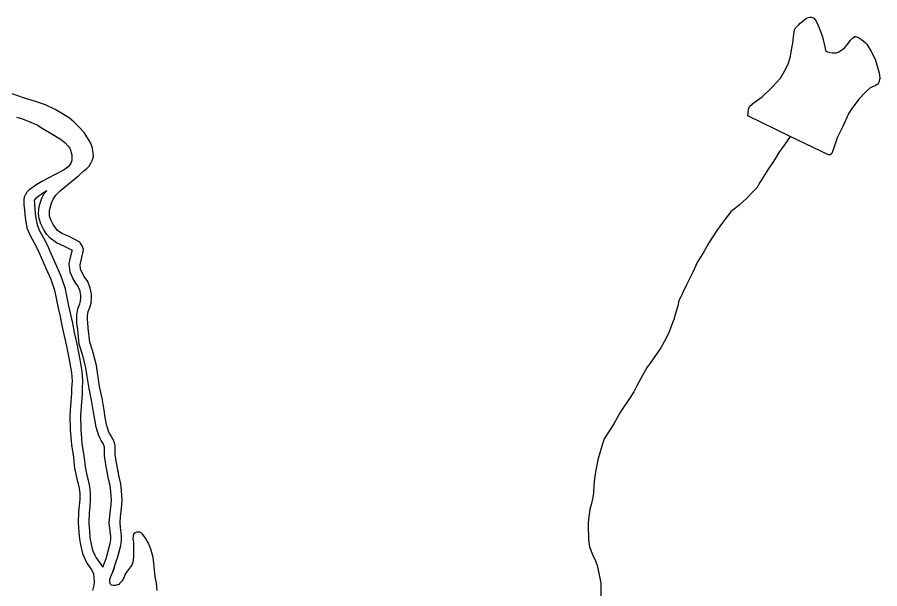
# Model space of a CAD drawing. Extents: x 2220236 to 2384410, y 720751 to 894131.
# Drawn here: x 2280636 to 2283517, y 822687 to 824596 of the extents above; entities that cross this region are included whole.
import ezdxf

# ---------------------------------------------------------------- set-up
doc = ezdxf.new("R2010")
doc.units = 0
doc.layers.add('Default', color=7, linetype='Continuous')

msp = doc.modelspace()

# ---------------------------------------------------------------- linework, layer by layer
at = {"layer": 'Default'}
for points in [[(2283217.9, 824198.2), (2283076.9, 824266.7), (2283078.6, 824286.4), (2283079.7, 824291.9), (2283080.8, 824294.5), (2283082.5, 824298.4), (2283085.5, 824301.6), (2283090.8, 824304.8), (2283093.8, 824307.4), (2283124.2, 824330.4), (2283151.3, 824356), (2283160.6, 824365), (2283170.7, 824375.3), (2283185.5, 824393), (2283199.4, 824415.7), (2283211, 824439.4), (2283218.8, 824465.5), (2283222.5, 824487.4), (2283226.6, 824509.6), (2283230.2, 824539.7), (2283232.4, 824553.8), (2283236.2, 824560.2), (2283245.9, 824569.9), (2283251.9, 824576.3), (2283260.6, 824583.4), (2283267.9, 824589.8), (2283272.3, 824593), (2283278.2, 824595.5), (2283283.8, 824596), (2283289.7, 824595.9), (2283296.9, 824593.4), (2283302, 824587.4), (2283305.2, 824582.4), (2283310.2, 824570.9), (2283314.9, 824560.3), (2283326.4, 824530.5), (2283333.9, 824497.5), (2283336.6, 824485), (2283342.4, 824481), (2283348.6, 824479.2), (2283358.8, 824477.4), (2283364.7, 824477.2), (2283368.6, 824477.1), (2283372.5, 824477.1), (2283378.5, 824479.2), (2283392.5, 824488.8), (2283400.8, 824495.2), (2283406.5, 824501.6), (2283412.6, 824509.7), (2283418.3, 824517.8), (2283424.3, 824523.6), (2283426.4, 824525.8), (2283434.3, 824531.5), (2283436, 824531.5), (2283446.4, 824528), (2283456.4, 824521.9), (2283468.4, 824511.8), (2283474.5, 824506.1), (2283488.4, 824481.9), (2283502.6, 824456.3), (2283515.5, 824410.1), (2283517.4, 824392.1), (2283515.5, 824382.3), (2283511.8, 824374.1), (2283503.8, 824368.4), (2283485.6, 824359.9), (2283469.9, 824346.1), (2283448, 824322), (2283422.4, 824287.4), (2283414.6, 824275.1), (2283393, 824229), (2283375.5, 824193.3), (2283361.5, 824152.6), (2283355.7, 824140.2), (2283351.4, 824136.4), (2283345.8, 824136.5), (2283217.9, 824198.2)], [(2280963, 823156), (2280962.5, 823164.8), (2280960.4, 823174.1), (2280954.8, 823187.3), (2280947.5, 823200.6), (2280944.4, 823205.6), (2280940.6, 823213.8), (2280934.1, 823235.3), (2280930, 823259), (2280925.6, 823283), (2280919.2, 823323.2), (2280910.9, 823362.7), (2280904.5, 823401.5), (2280900.2, 823432.8), (2280888, 823479), (2280877.9, 823511), (2280873.2, 823557), (2280871, 823576.7), (2280870.9, 823586.6), (2280870.8, 823599), (2280872.8, 823612.8), (2280878.6, 823626.8), (2280882.5, 823640.4), (2280884.2, 823658.5), (2280884.2, 823672.6), (2280882, 823680.8), (2280879.9, 823690.7), (2280871.9, 823712.8), (2280859.5, 823730.5), (2280853.8, 823740.4), (2280847.5, 823754.3), (2280845.5, 823770.1), (2280847.7, 823778.9), (2280854.8, 823808.3), (2280857.1, 823820.7), (2280852.7, 823832.9), (2280844.8, 823844.6), (2280830.8, 823852.4), (2280806.5, 823864.4), (2280784.4, 823873.7), (2280770.5, 823883.8), (2280764.1, 823891.5), (2280756.1, 823903.8), (2280747.9, 823919.7), (2280743.9, 823931.3), (2280743.1, 823941.2), (2280743.6, 823949.3), (2280745.5, 823959.8), (2280750.4, 823975.4), (2280756.2, 823988.4), (2280765, 824002), (2280773.1, 824010.1), (2280779.1, 824015.8), (2280824.5, 824054.3), (2280834.5, 824062.3), (2280840.8, 824066.1), (2280858.6, 824083.1), (2280868.6, 824091.1), (2280875.6, 824099.1), (2280882, 824108.8), (2280886.9, 824119.2), (2280890, 824130.6), (2280889.9, 824140.5), (2280887.7, 824158.6), (2280884.3, 824168.5), (2280879.6, 824178.4), (2280859.2, 824211), (2280841.3, 824230), (2280824.9, 824246.1), (2280810.7, 824258.6), (2280786.4, 824273.8), (2280762.4, 824288.4), (2280730.3, 824303.9), (2280696.4, 824315), (2280656.3, 824326.7), (2280618.2, 824340.6)], [(2280633.3, 824262.2), (2280652.9, 824256.9), (2280682.8, 824244.8), (2280703.3, 824235.5), (2280719.2, 824225.4), (2280745.4, 824210.1), (2280769.4, 824195.5), (2280783.3, 824186.3), (2280795.5, 824176.2), (2280804.2, 824166.9), (2280808.7, 824161.8), (2280811.6, 824158.5), (2280814.1, 824151.9), (2280818, 824136.4), (2280818.2, 824128.9), (2280818.3, 824120), (2280816.6, 824114.1), (2280814.2, 824108.6), (2280811.1, 824102.8), (2280806.4, 824096.3), (2280792.4, 824086.1), (2280762.5, 824070.3), (2280739.3, 824058.3), (2280717.4, 824047.3), (2280700.8, 824037.1), (2280674.8, 824018)], [(2283217.9, 824198.2), (2283195.5, 824165.9), (2283182, 824147.1), (2283162.3, 824114.7), (2283144.4, 824088.9), (2283116.9, 824044.5), (2283106.7, 824026.7), (2283095, 824014.4), (2283073.2, 823991.9), (2283047.8, 823967.9), (2283019.8, 823945.5), (2283003.9, 823925.5), (2282988.1, 823903.5), (2282972.6, 823883.5), (2282946.8, 823843), (2282929.1, 823812.9), (2282907.4, 823776.6), (2282893.6, 823746.4), (2282872.1, 823702.6), (2282858.4, 823674.3), (2282854.6, 823666.2), (2282852.5, 823662), (2282846.4, 823650), (2282842.7, 823632), (2282835, 823605.9), (2282829.3, 823586.3), (2282823.1, 823570.1), (2282813.4, 823545.7), (2282803.7, 823523.6), (2282785.7, 823491.2), (2282770.1, 823469.5), (2282750.2, 823441), (2282740.7, 823427.5), (2282724.7, 823398.9), (2282707.3, 823366.5), (2282695.4, 823344.8), (2282681.8, 823322.7), (2282651.7, 823278.4), (2282628.6, 823237.9), (2282597, 823187.7), (2282590.8, 823171.5), (2282575.2, 823117.7), (2282567.9, 823077.5), (2282564.1, 823055.6), (2282562, 823031.7), (2282560.5, 823007.1), (2282558.5, 822991.7), (2282553.1, 822967.2), (2282548.9, 822953.2), (2282545.1, 822927.1), (2282543.7, 822906.8), (2282543.5, 822885.5), (2282543.8, 822864.8), (2282544.1, 822849.4), (2282548.2, 822827), (2282558.2, 822801.5), (2282567.3, 822780.7), (2282572.9, 822765.1), (2282578.9, 822739.4), (2282585.4, 822705.8), (2282585.5, 822661.5)], [(2280674.8, 824018), (2280668.2, 824011.6), (2280661.7, 824001.9), (2280659.3, 823995.4), (2280657.5, 823987.2), (2280657.8, 823970.8), (2280659.7, 823951.1), (2280661.8, 823927.1), (2280668.3, 823892.5), (2280678.6, 823867.1), (2280692.5, 823842.8), (2280704.8, 823818.9), (2280715.1, 823793.2), (2280731.4, 823757.7), (2280747.7, 823721.3), (2280760.1, 823684), (2280766.6, 823652), (2280772.6, 823624), (2280778.9, 823596), (2280785.2, 823566.4), (2280791.5, 823535.7), (2280799.9, 823497.8), (2280810.3, 823446.1), (2280816.7, 823408.3), (2280818.8, 823382), (2280817.2, 823354.2), (2280817.3, 823340), (2280813.8, 823298.5), (2280811.8, 823266.4), (2280812.4, 823218.1), (2280817, 823167.9), (2280823.3, 823126.1), (2280827.5, 823088.3), (2280829.6, 823080.7), (2280834.1, 823058.6), (2280838, 823042.1), (2280842.2, 823022.4), (2280844.4, 823004.3), (2280844.4, 822986.2), (2280842.6, 822964), (2280840.8, 822942.7), (2280839.1, 822906.7), (2280841.4, 822876.4), (2280843.6, 822854.1), (2280845.9, 822840.3), (2280848, 822828.7), (2280854.1, 822804.7), (2280862.5, 822784.8), (2280868.5, 822772.6), (2280884.7, 822749.3)], [(2280734.6, 824016.4), (2280720.5, 824007.8), (2280695.8, 823989.6)], [(2280927.2, 823154.1), (2280926.9, 823159.9), (2280926.2, 823163), (2280922.5, 823171.6), (2280916.6, 823182.3), (2280912.8, 823188.4), (2280906.9, 823201.2), (2280899.2, 823227.1), (2280894.7, 823252.7), (2280890.3, 823277), (2280884, 823316.6), (2280875.6, 823356.1), (2280869, 823396.2), (2280865, 823425.8), (2280853.6, 823469), (2280842.6, 823503.7), (2280837.6, 823553.2), (2280835.2, 823574.5), (2280835, 823586.2), (2280835, 823601.4), (2280837.9, 823622.4), (2280844.7, 823638.6), (2280847.1, 823647.1), (2280848.3, 823660.1), (2280848.3, 823668), (2280847.1, 823672.6), (2280845.4, 823680.8), (2280839.8, 823696.1), (2280829.2, 823711.2), (2280821.8, 823724.1), (2280812.6, 823744.5), (2280809.1, 823772.2), (2280812.8, 823787.4), (2280819.7, 823815.7), (2280820, 823817.3), (2280819.9, 823817.4), (2280814.1, 823820.7), (2280791.6, 823831.8), (2280766.6, 823842.3), (2280745.8, 823857.5), (2280735.1, 823870.2), (2280725, 823885.8), (2280714.9, 823905.6), (2280708.5, 823923.9), (2280707.2, 823940.8), (2280707.9, 823953.6), (2280710.6, 823968.3), (2280716.8, 823988.2), (2280724.6, 824005.6), (2280734.6, 824016.4)], [(2280699.3, 823992.5), (2280695.4, 823988.8), (2280693.4, 823985.8), (2280693.2, 823985.3), (2280692.8, 823983.7), (2280693.1, 823972.8), (2280694.8, 823954.3), (2280696.8, 823931.9), (2280702.3, 823902.5), (2280710.4, 823882.5), (2280723.5, 823859.7), (2280737, 823833.6), (2280747.6, 823807.1), (2280763.6, 823772.3), (2280780.7, 823734.1), (2280794.2, 823693.1), (2280801.2, 823659.3), (2280807.1, 823631.6), (2280813.4, 823603.5), (2280819.8, 823573.6), (2280826, 823543.1), (2280834.4, 823505.1), (2280845, 823452.6), (2280851.8, 823412.6), (2280854.1, 823382.4), (2280852.5, 823353.2), (2280852.5, 823338.6), (2280849, 823295.9), (2280847.1, 823265.5), (2280847.7, 823220), (2280852, 823172.1), (2280858.3, 823130.6), (2280862.2, 823095), (2280863.9, 823089), (2280868.5, 823066.2), (2280872.4, 823049.9), (2280877, 823028.2), (2280879.7, 823006.4), (2280879.6, 822984.8), (2280877.8, 822961.1), (2280876.1, 822940.4), (2280874.5, 822907.2), (2280876.6, 822879.5), (2280878.6, 822858.7), (2280880.7, 822846.3), (2280882.5, 822836.2), (2280887.6, 822815.9), (2280894.6, 822799.5), (2280899, 822790.5), (2280922.1, 822758.6)], [(2280922.1, 822758.6), (2280932.4, 822788.5), (2280935.7, 822799.9), (2280946.6, 822838.5), (2280948, 822850.9), (2280948, 822862.5), (2280945.5, 822887.7), (2280943.1, 822907.5), (2280945.2, 822930.9), (2280946.9, 822949.1), (2280949, 822969.4), (2280950.3, 822984.2), (2280948.3, 823010.5), (2280946.4, 823031.5), (2280940.8, 823053.5), (2280931.9, 823101.5), (2280927.4, 823132.6), (2280927.1, 823155.6)], [(2280959.4, 822756.6), (2280954.8, 822743.5), (2280966.6, 822777.7), (2280970.2, 822790.1), (2280981.9, 822831.5), (2280983.9, 822848.9), (2280983.9, 822864.3), (2280981.1, 822891.6), (2280979.2, 822908), (2280980.9, 822927.7), (2280982.6, 822945.7), (2280984.7, 822966), (2280986.3, 822984), (2280984, 823013.5), (2280981.9, 823037.5), (2280975.8, 823061.3), (2280967.2, 823107.3), (2280963.2, 823135.3), (2280963, 823156)], [(2281103.7, 822681.4), (2281101, 822707.1), (2281096.8, 822726.8), (2281092.5, 822772.8), (2281090.2, 822790.9), (2281086.9, 822803.1), (2281084.8, 822811.4), (2281082, 822819), (2281077.6, 822830.5), (2281073.9, 822838.8), (2281069.7, 822846.1), (2281063.7, 822856.1), (2281055.5, 822868.7), (2281049.7, 822873.8), (2281045.4, 822876.1), (2281035.3, 822876.3), (2281029.7, 822874.2), (2281025.3, 822870), (2281022.5, 822863.5), (2281022.3, 822853), (2281023.7, 822842.1), (2281023.7, 822825.7), (2281024, 822806.1), (2281024.3, 822792.3), (2281022.4, 822775.9), (2281018.2, 822766.2), (2281014.2, 822759.7), (2281000.7, 822741.9), (2280996.6, 822736.1), (2280992.8, 822725.7), (2280985, 822711.8), (2280978.6, 822705.3), (2280974.9, 822701.5), (2280963.3, 822697.4), (2280957.1, 822697.6), (2280950.9, 822699.3), (2280947.7, 822702.7), (2280944.9, 822709.3), (2280945.1, 822717.5), (2280948.5, 822727.3), (2280954.8, 822743.5)], [(2280884.7, 822749.3), (2280890.7, 822736.7), (2280893.1, 822710.4), (2280891.2, 822698.9), (2280887.2, 822681)]]:
    msp.add_lwpolyline(points, dxfattribs=at)

doc.saveas('drawing.dxf')
